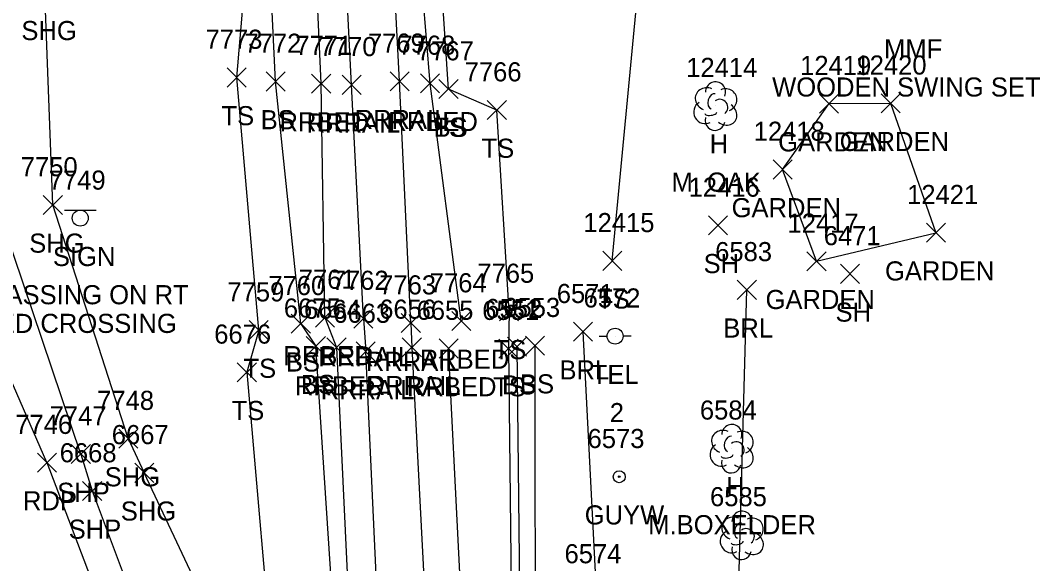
# Model space of a CAD drawing. Extents: x 1769141 to 1770911, y 735471 to 741449.
# Drawn here: x 1770130.8 to 1770237.6, y 740996.7 to 741053.6 of the extents above; entities that cross this region are included whole.
import ezdxf

# ---------------------------------------------------------------- set-up
doc = ezdxf.new("R2010")
doc.units = 0
for name, color, linetype in [('L_A', 7, 'Continuous'), ('L_C', 7, 'Continuous'), ('L_I', 7, 'Continuous'), ('L_TIC', 7, 'Continuous'), ('LABL', 7, 'Continuous'), ('LAPB', 7, 'Continuous'), ('LELB', 7, 'Continuous'), ('LTD', 7, 'Continuous'), ('P_A', 7, 'Continuous'), ('P_I', 7, 'Continuous'), ('P_TIC', 7, 'Continuous'), ('PET', 7, 'Continuous'), ('PSP', 7, 'Continuous'), ('PSU', 7, 'Continuous'), ('R_A', 7, 'Continuous'), ('R_I', 7, 'Continuous'), ('R_TIC', 7, 'Continuous'), ('RR', 7, 'Continuous'), ('RRB', 7, 'Continuous'), ('S_A', 7, 'Continuous'), ('S_C', 7, 'Continuous'), ('S_I', 7, 'Continuous'), ('SSGN', 7, 'Continuous'), ('U_A', 7, 'Continuous'), ('U_C', 7, 'Continuous'), ('U_I', 7, 'Continuous'), ('UP', 7, 'Continuous'), ('UPGW', 7, 'Continuous')]:
    doc.layers.add(name, color=color, linetype=linetype)

msp = doc.modelspace()

# ---------------------------------------------------------------- linework, layer by layer
at = {"layer": 'L_TIC'}
for points in [[(1770152.44, 741046.59), (1770154.44, 741048.59)], [(1770154.44, 741046.59), (1770152.44, 741048.59)], [(1770156.51, 741046.17), (1770158.51, 741048.17)], [(1770158.51, 741046.17), (1770156.51, 741048.17)], [(1770174.6, 741045.38), (1770176.6, 741047.38)], [(1770176.6, 741045.38), (1770174.6, 741047.38)], [(1770174.6, 741045.38), (1770176.6, 741047.38)], [(1770176.6, 741045.38), (1770174.6, 741047.38)], [(1770179.65, 741043.18), (1770181.65, 741045.18)], [(1770181.65, 741043.18), (1770179.65, 741045.18)], [(1770214.42, 741043.85), (1770216.42, 741045.85)], [(1770216.42, 741043.85), (1770214.42, 741045.85)], [(1770220.85, 741043.89), (1770222.85, 741045.89)], [(1770222.85, 741043.89), (1770220.85, 741045.89)], [(1770209.55, 741036.96), (1770211.55, 741038.96)], [(1770211.55, 741036.96), (1770209.55, 741038.96)], [(1770202.8, 741031.11), (1770204.8, 741033.11)], [(1770204.8, 741031.11), (1770202.8, 741033.11)], [(1770225.6, 741030.34), (1770227.6, 741032.34)], [(1770227.6, 741030.34), (1770225.6, 741032.34)], [(1770225.6, 741030.34), (1770227.6, 741032.34)], [(1770227.6, 741030.34), (1770225.6, 741032.34)], [(1770191.73, 741027.4), (1770193.73, 741029.4)], [(1770193.73, 741027.4), (1770191.73, 741029.4)], [(1770213.1, 741027.35), (1770215.1, 741029.35)], [(1770215.1, 741027.35), (1770213.1, 741029.35)], [(1770213.1, 741027.35), (1770215.1, 741029.35)], [(1770215.1, 741027.35), (1770213.1, 741029.35)], [(1770216.6, 741026.03), (1770218.6, 741028.03)], [(1770218.6, 741026.03), (1770216.6, 741028.03)], [(1770205.81, 741024.36), (1770207.81, 741026.36)], [(1770207.81, 741024.36), (1770205.81, 741026.36)], [(1770180.93, 741022.1), (1770182.93, 741024.1)], [(1770182.93, 741022.1), (1770180.93, 741024.1)], [(1770159.15, 741020.81), (1770161.15, 741022.81)], [(1770161.15, 741020.81), (1770159.15, 741022.81)], [(1770154.74, 741020.15), (1770156.74, 741022.15)], [(1770156.74, 741020.15), (1770154.74, 741022.15)], [(1770188.67, 741019.98), (1770190.67, 741021.98)], [(1770190.67, 741019.98), (1770188.67, 741021.98)], [(1770160.72, 741018.46), (1770162.72, 741020.46)], [(1770162.72, 741018.46), (1770160.72, 741020.46)], [(1770181.76, 741018.41), (1770183.76, 741020.41)], [(1770183.76, 741018.41), (1770181.76, 741020.41)], [(1770183.64, 741018.52), (1770185.64, 741020.52)], [(1770185.64, 741018.52), (1770183.64, 741020.52)], [(1770180.88, 741018.21), (1770182.88, 741020.21)], [(1770182.88, 741018.21), (1770180.88, 741020.21)], [(1770153.5, 741015.73), (1770155.5, 741017.73)], [(1770155.5, 741015.73), (1770153.5, 741017.73)]]:
    msp.add_lwpolyline(points, dxfattribs=at)
at = {"layer": 'LABL'}
msp.add_lwpolyline([(1770189.67, 741020.98), (1770191.05, 740993.74), (1770191.06, 740970.63), (1770192.24, 740952.34), (1770197.9, 740946.67), (1770196.82, 740926.36), (1770206.32, 740923.12), (1770205.28, 740969.18), (1770206.81, 741025.36)], dxfattribs=at)
at = {"layer": 'LAPB'}
for points in [[(1770214.1, 741028.35), (1770210.55, 741037.96), (1770215.42, 741044.85), (1770221.85, 741044.89), (1770226.6, 741031.34)], [(1770214.1, 741028.35), (1770226.6, 741031.34)]]:
    msp.add_lwpolyline(points, dxfattribs=at)
at = {"layer": 'LELB'}
for points in [[(1770192.73, 741028.4), (1770198.36, 741087.69), (1770219.16, 741093.21), (1770237.65, 741098.5)], [(1770175.6, 741046.38), (1770173.2, 741082.77), (1770183.54, 741087.55)], [(1770155.74, 741021.15), (1770153.44, 741047.59), (1770156.05, 741077.82)], [(1770160.15, 741021.81), (1770157.51, 741047.17), (1770156.05, 741077.82)], [(1770181.93, 741023.1), (1770180.65, 741044.18), (1770175.6, 741046.38)], [(1770181.93, 741023.1), (1770181.88, 741019.21)], [(1770160.15, 741021.81), (1770161.72, 741019.46)], [(1770155.74, 741021.15), (1770154.5, 741016.73)], [(1770164.5, 740977.07), (1770161.72, 741019.46)], [(1770181.88, 741019.21), (1770182.31, 740981.65), (1770182.42, 740954), (1770185.27, 740920.82)], [(1770182.76, 741019.41), (1770183.17, 740981.4), (1770183.87, 740954.18), (1770186.03, 740920.5), (1770186.48, 740917.93)], [(1770184.64, 741019.52), (1770184.67, 740981.44), (1770185.34, 740955.01), (1770188.15, 740918.68), (1770186.48, 740917.93)], [(1770154.5, 741016.73), (1770157.45, 740982.68)]]:
    msp.add_lwpolyline(points, dxfattribs=at)
at = {"layer": 'LTD'}
for p, q in [((1770203.5, 741044.64), (1770203.5, 741044.64)), ((1770203.5, 741044.64), (1770203.5, 741044.64)), ((1770205.2, 741008.78), (1770205.2, 741008.78)), ((1770205.2, 741008.78), (1770205.2, 741008.78)), ((1770206.27, 740999.71), (1770206.27, 740999.71)), ((1770206.27, 740999.71), (1770206.27, 740999.71))]:
    msp.add_line(p, q, dxfattribs=at)
for centre in [(1770203.54, 741046.08), (1770205.25, 741010.22), (1770206.31, 741001.14)]:
    msp.add_arc(centre, 1.05, 335.5272, 180.9563, dxfattribs=at)
for centre, major_axis, ratio, start_param, end_param in [((1770202.71, 741045.31), (1.21, -0.51), 0.895232, 1.570796, 4.712389), ((1770203.29, 741045.1), (-0.208, -0.792), 0.645439, 3.141593, 6.283185), ((1770204.54, 741045.22), (-1.14, -0.48), 0.949671, 1.570796, 4.712389), ((1770202.41, 741043.93), (0.58, -1.04), 0.959034, 3.141593, 6.283185), ((1770204, 741044.47), (-0.5, 0.667), 0.989748, 3.141593, 6.283185), ((1770203.04, 741043.89), (-0.625, -0.083), 0.423636, 0, 3.141593), ((1770204.5, 741043.81), (-1.09, 0.79), 0.841452, 1.570796, 4.712389), ((1770203.5, 741043.14), (0.26, 1.06), 0.942809, 1.570796, 4.712389), ((1770204.41, 741009.45), (1.21, -0.51), 0.895232, 1.570796, 4.712389), ((1770206.25, 741009.37), (-1.14, -0.48), 0.949671, 1.570796, 4.712389), ((1770205, 741009.24), (-0.208, -0.792), 0.645439, 3.141593, 6.283185), ((1770204.12, 741008.08), (0.58, -1.04), 0.959034, 3.141593, 6.283185), ((1770205.7, 741008.62), (-0.5, 0.667), 0.989748, 3.141593, 6.283185), ((1770206.2, 741007.95), (-1.09, 0.79), 0.841452, 1.570796, 4.712389), ((1770205.2, 741007.28), (0.26, 1.06), 0.942809, 1.570796, 4.712389), ((1770204.75, 741008.03), (-0.625, -0.083), 0.423636, 0, 3.141593), ((1770205.48, 741000.37), (1.21, -0.51), 0.895232, 1.570796, 4.712389), ((1770206.06, 741000.16), (-0.208, -0.792), 0.645439, 3.141593, 6.283185), ((1770207.31, 741000.29), (-1.14, -0.48), 0.949671, 1.570796, 4.712389), ((1770205.18, 740999), (0.58, -1.04), 0.959034, 3.141593, 6.283185), ((1770206.77, 740999.54), (-0.5, 0.667), 0.989748, 3.141593, 6.283185), ((1770205.81, 740998.96), (-0.625, -0.083), 0.423636, 0, 3.141593), ((1770207.27, 740998.87), (-1.09, 0.79), 0.841452, 1.570796, 4.712389), ((1770206.27, 740998.21), (0.26, 1.06), 0.942809, 1.570796, 4.712389)]:
    msp.add_ellipse(centre, major_axis=major_axis, ratio=ratio, start_param=start_param, end_param=end_param, dxfattribs=at)
at = {"layer": 'P_TIC'}
for points in [[(1770133.2, 741033.25), (1770135.2, 741035.25)], [(1770135.2, 741033.25), (1770133.2, 741035.25)], [(1770141.1, 741008.79), (1770143.1, 741010.79)], [(1770143.1, 741008.79), (1770141.1, 741010.79)], [(1770136.13, 741007.17), (1770138.13, 741009.17)], [(1770138.13, 741007.17), (1770136.13, 741009.17)], [(1770132.59, 741006.28), (1770134.59, 741008.28)], [(1770134.59, 741006.28), (1770132.59, 741008.28)], [(1770142.77, 741005.21), (1770144.77, 741007.21)], [(1770144.77, 741005.21), (1770142.77, 741007.21)], [(1770137.32, 741003.31), (1770139.32, 741005.31)], [(1770139.32, 741003.31), (1770137.32, 741005.31)]]:
    msp.add_lwpolyline(points, dxfattribs=at)
at = {"layer": 'PET'}
for points in [[(1770133.59, 741007.28), (1770116.34, 741046.84), (1770099.4, 741086.12), (1770090.21, 741110.8), (1770080.18, 741133.86), (1770069.42, 741160.68), (1770059.06, 741185.91)], [(1770133.59, 741007.28), (1770154.08, 740953.3)]]:
    msp.add_lwpolyline(points, dxfattribs=at)
at = {"layer": 'PSP'}
for points in [[(1770137.13, 741008.17), (1770123.03, 741049.87), (1770106.81, 741089.63), (1770097.38, 741112.39), (1770086.99, 741135.51), (1770073.46, 741161.45), (1770063.93, 741186.81)], [(1770137.13, 741008.17), (1770138.32, 741004.31)], [(1770138.32, 741004.31), (1770152.75, 740965.8), (1770162.44, 740936.81), (1770170.98, 740920.32)]]:
    msp.add_lwpolyline(points, dxfattribs=at)
at = {"layer": 'PSU'}
for points in [[(1770142.1, 741009.79), (1770134.2, 741034.25), (1770133.37, 741056.5), (1770139.54, 741073.07), (1770151.86, 741086.62)], [(1770142.1, 741009.79), (1770143.77, 741006.21)], [(1770165.99, 740975.07), (1770157.66, 740976.67), (1770143.77, 741006.21)]]:
    msp.add_lwpolyline(points, dxfattribs=at)
at = {"layer": 'R_TIC'}
for points in [[(1770169.48, 741046.19), (1770171.48, 741048.19)], [(1770171.48, 741046.19), (1770169.48, 741048.19)], [(1770161.28, 741045.95), (1770163.28, 741047.95)], [(1770163.28, 741045.95), (1770161.28, 741047.95)], [(1770164.46, 741045.82), (1770166.46, 741047.82)], [(1770166.46, 741045.82), (1770164.46, 741047.82)], [(1770172.67, 741045.97), (1770174.67, 741047.97)], [(1770174.67, 741045.97), (1770172.67, 741047.97)], [(1770161.67, 741021.47), (1770163.67, 741023.47)], [(1770163.67, 741021.47), (1770161.67, 741023.47)], [(1770165.69, 741021.36), (1770167.69, 741023.36)], [(1770167.69, 741021.36), (1770165.69, 741023.36)], [(1770170.66, 741020.88), (1770172.66, 741022.88)], [(1770172.66, 741020.88), (1770170.66, 741022.88)], [(1770175.94, 741021.1), (1770177.94, 741023.1)], [(1770177.94, 741021.1), (1770175.94, 741023.1)], [(1770162.88, 741018.32), (1770164.88, 741020.32)], [(1770164.88, 741018.32), (1770162.88, 741020.32)], [(1770170.76, 741018.34), (1770172.76, 741020.34)], [(1770172.76, 741018.34), (1770170.76, 741020.34)], [(1770165.94, 741017.91), (1770167.94, 741019.91)], [(1770167.94, 741017.91), (1770165.94, 741019.91)], [(1770174.61, 741018.22), (1770176.61, 741020.22)], [(1770176.61, 741018.22), (1770174.61, 741020.22)]]:
    msp.add_lwpolyline(points, dxfattribs=at)
at = {"layer": 'RR'}
for points in [[(1770171.66, 741021.88), (1770170.48, 741047.19), (1770168.23, 741090.03), (1770167.05, 741113.74), (1770166.21, 741131.45), (1770163.34, 741188.03)], [(1770166.69, 741022.36), (1770165.46, 741046.82), (1770163.28, 741089.78), (1770162.62, 741102.64), (1770162.01, 741112.73), (1770161.37, 741130.93), (1770158.45, 741187.97)], [(1770166.69, 741022.36), (1770166.94, 741018.91)], [(1770171.66, 741021.88), (1770171.76, 741019.34)], [(1770171.76, 741019.34), (1770174.98, 740957.8), (1770177.53, 740906.47)], [(1770172, 740920.06), (1770169.62, 740960.85), (1770166.94, 741018.91)]]:
    msp.add_lwpolyline(points, dxfattribs=at)
at = {"layer": 'RRB'}
for points in [[(1770162.67, 741022.47), (1770162.28, 741046.95), (1770160.86, 741078.5), (1770161.02, 741085.46), (1770160.26, 741089.3)], [(1770176.94, 741022.1), (1770173.67, 741046.97), (1770170.22, 741089.06)], [(1770162.67, 741022.47), (1770163.88, 741019.32)], [(1770163.88, 741019.32), (1770165.99, 740975.07)], [(1770180.89, 740910.9), (1770178.85, 740954.97), (1770175.61, 741019.22)]]:
    msp.add_lwpolyline(points, dxfattribs=at)
at = {"layer": 'SSGN'}
for p, q in [((1770135.42, 741033.7), (1770138.75, 741033.7)), ((1770137.07, 741032.87), (1770137.07, 741032.87))]:
    msp.add_line(p, q, dxfattribs=at)
msp.add_circle((1770137.07, 741032.87), 0.833, dxfattribs=at)
at = {"layer": 'UP'}
for p, q in [((1770191.37, 741020.5), (1770192.2, 741020.5)), ((1770193.03, 741020.51), (1770193.03, 741020.51)), ((1770194.7, 741020.51), (1770193.87, 741020.51)), ((1770193.87, 741020.51), (1770193.87, 741020.51)), ((1770194.7, 741020.51), (1770194.7, 741020.51))]:
    msp.add_line(p, q, dxfattribs=at)
msp.add_circle((1770193.03, 741020.51), 0.833, dxfattribs=at)
at = {"layer": 'UPGW'}
for radius in [0.625, 0.0833]:
    msp.add_circle((1770193.46, 741005.8), radius, dxfattribs=at)

# ---------------------------------------------------------------- texts
at = {"layer": 'L_A'}
for s, p in [('MMF', (1770221.17, 741049.59)), ('TS', (1770151.85, 741042.59)), ('BS', (1770155.95, 741042.17)), ('TS', (1770174.01, 741041.38)), ('BS', (1770174.04, 741041.38)), ('H', (1770202.93, 741039.64)), ('GARDEN', (1770210.09, 741039.85)), ('GARDEN', (1770216.52, 741039.89)), ('TS', (1770179.06, 741039.18)), ('GARDEN', (1770205.22, 741032.96)), ('SH', (1770202.29, 741027.11)), ('GARDEN', (1770221.27, 741026.34)), ('GARDEN', (1770221.27, 741026.34)), ('TS', (1770191.14, 741023.4)), ('GARDEN', (1770208.77, 741023.35)), ('GARDEN', (1770208.77, 741023.35)), ('SH', (1770216.09, 741022.03)), ('BRL', (1770204.35, 741020.36)), ('TS', (1770180.33, 741018.1)), ('TS', (1770154.15, 741016.15)), ('BS', (1770158.59, 741016.81)), ('BRL', (1770187.21, 741015.98)), ('BS', (1770160.16, 741014.46)), ('TS', (1770180.28, 741014.21)), ('BS', (1770181.2, 741014.41)), ('BS', (1770183.08, 741014.52)), ('TS', (1770152.91, 741011.73)), ('H', (1770204.64, 741003.78))]:
    msp.add_text(s, height=2, dxfattribs=at).set_placement(p)
at = {"layer": 'L_C'}
for s, p in [('WOODEN SWING SET', (1770209.46, 741045.59)), ('M. OAK', (1770198.93, 741035.64)), ('M.BOXELDER', (1770196.5, 740999.78))]:
    msp.add_text(s, height=2, dxfattribs=at).set_placement(p)
at = {"layer": 'L_I'}
for s, p in [('7773', (1770150.18, 741050.59)), ('7772', (1770154.25, 741050.17)), ('7767', (1770172.3, 741049.38)), ('7767', (1770172.3, 741049.38)), ('7766', (1770177.29, 741047.18)), ('12414', (1770200.47, 741047.64)), ('12419', (1770212.39, 741047.85)), ('12420', (1770218.18, 741047.89)), ('12418', (1770207.53, 741040.96)), ('12416', (1770200.72, 741035.11)), ('12421', (1770223.58, 741034.34)), ('12421', (1770223.58, 741034.34)), ('12415', (1770189.71, 741031.4)), ('12417', (1770211.07, 741031.35)), ('12417', (1770211.07, 741031.35)), ('6471', (1770214.86, 741030.03)), ('6583', (1770203.5, 741028.36)), ('7765', (1770178.62, 741026.1)), ('7760', (1770156.75, 741024.81)), ('7759', (1770152.47, 741024.15)), ('6571', (1770186.93, 741023.98)), ('6553', (1770181.33, 741022.52)), ('6675', (1770158.37, 741022.46)), ('6551', (1770179.13, 741022.21)), ('6552', (1770179.45, 741022.41)), ('6676', (1770151.09, 741019.73)), ('6584', (1770201.9, 741011.78)), ('6585', (1770202.96, 741002.71)), ('6574', (1770187.74, 740996.74))]:
    msp.add_text(s, height=2, dxfattribs=at).set_placement(p)
at = {"layer": 'P_A'}
for s, p in [('SHG', (1770130.91, 741051.5)), ('SHG', (1770131.73, 741029.25)), ('SHG', (1770139.63, 741004.79)), ('RDP', (1770131.08, 741002.28)), ('SHP', (1770134.66, 741003.17)), ('SHG', (1770141.31, 741001.21)), ('SHP', (1770135.86, 740999.31))]:
    msp.add_text(s, height=2, dxfattribs=at).set_placement(p)
at = {"layer": 'P_I'}
for s, p in [('7750', (1770130.85, 741037.25)), ('7748', (1770138.84, 741012.79)), ('7747', (1770133.87, 741011.17)), ('7746', (1770130.27, 741010.28)), ('6667', (1770140.37, 741009.21)), ('6668', (1770134.92, 741007.31))]:
    msp.add_text(s, height=2, dxfattribs=at).set_placement(p)
at = {"layer": 'R_A'}
for s, p in [('RRBED', (1770157.92, 741041.95)), ('RRRAIL', (1770160.75, 741041.82)), ('RRRAIL', (1770165.78, 741042.19)), ('RRBED', (1770169.31, 741041.97)), ('RRBED', (1770158.32, 741017.47)), ('RRRAIL', (1770161.98, 741017.36)), ('RRRAIL', (1770166.95, 741016.88)), ('RRBED', (1770172.59, 741017.1)), ('RRBED', (1770159.53, 741014.32)), ('RRRAIL', (1770167.05, 741014.34)), ('RRBED', (1770171.26, 741014.22)), ('RRRAIL', (1770162.23, 741013.91))]:
    msp.add_text(s, height=2, dxfattribs=at).set_placement(p)
at = {"layer": 'R_I'}
for s, p in [('7771', (1770159.58, 741049.95)), ('7770', (1770162.12, 741049.82)), ('7769', (1770167.17, 741050.19)), ('7768', (1770170.36, 741049.97)), ('7761', (1770159.93, 741025.47)), ('7762', (1770163.38, 741025.36)), ('7763', (1770168.35, 741024.88)), ('7764', (1770173.64, 741025.1)), ('6664', (1770160.48, 741022.32)), ('6663', (1770163.54, 741021.91)), ('6656', (1770168.35, 741022.34)), ('6655', (1770172.26, 741022.22))]:
    msp.add_text(s, height=2, dxfattribs=at).set_placement(p)
at = {"layer": 'S_A'}
msp.add_text('SIGN', height=2, dxfattribs=at).set_placement((1770134.21, 741027.85))
at = {"layer": 'S_C'}
for s, p in [('NO PASSING ON RT', (1770122.71, 741023.85)), ('PED CROSSING', (1770126.66, 741020.85))]:
    msp.add_text(s, height=2, dxfattribs=at).set_placement(p)
at = {"layer": 'S_I'}
msp.add_text('7749', height=2, dxfattribs=at).set_placement((1770133.78, 741035.85))
at = {"layer": 'U_A'}
for s, p in [('TEL', (1770190.59, 741015.51)), ('GUYW', (1770189.85, 741000.8))]:
    msp.add_text(s, height=2, dxfattribs=at).set_placement(p)
at = {"layer": 'U_C'}
msp.add_text('2', height=2, dxfattribs=at).set_placement((1770192.47, 741011.51))
at = {"layer": 'U_I'}
for s, p in [('6572', (1770189.73, 741023.51)), ('6573', (1770190.15, 741008.8))]:
    msp.add_text(s, height=2, dxfattribs=at).set_placement(p)

doc.saveas('drawing.dxf')
